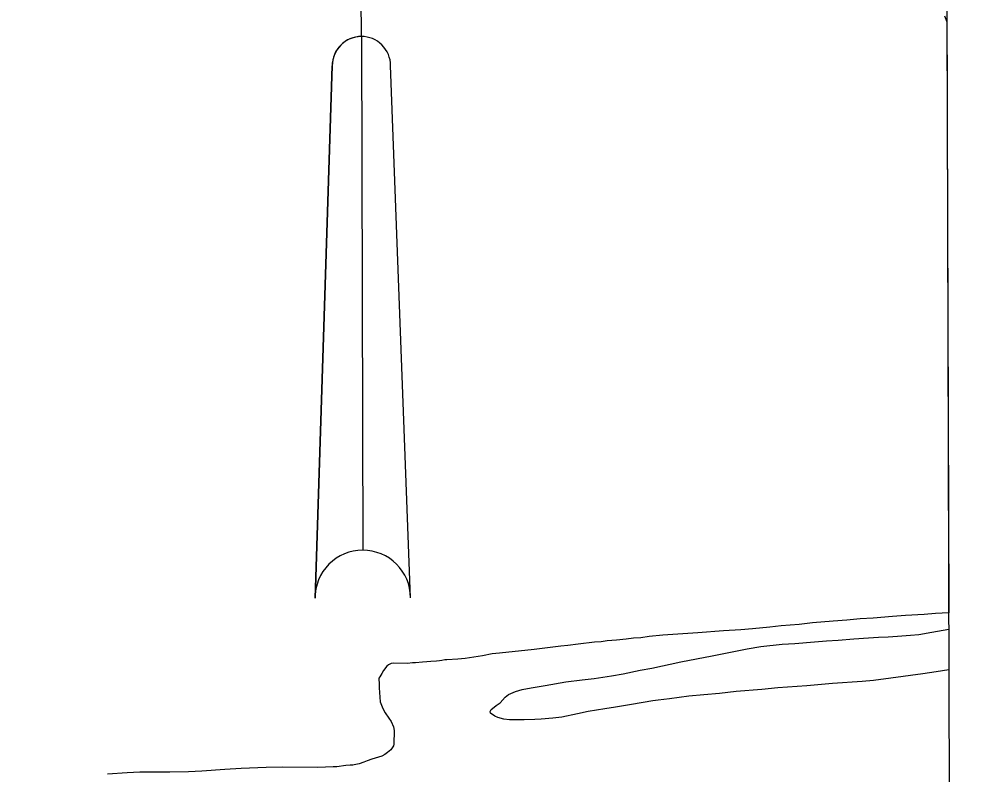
# Model space of a CAD drawing. Extents: x 3355724 to 3393621, y 594744 to 620174.
# Drawn here: x 3389774 to 3391453, y 607748 to 609093 of the extents above; entities that cross this region are included whole.
import ezdxf

# ---------------------------------------------------------------- set-up
doc = ezdxf.new("R2010")
doc.units = 0
for name, color, linetype in [('V-ANNO-SYMB', 7, 'Continuous'), ('V-GRID-FRAM', 7, 'Continuous'), ('V-SITE-VEGE', 7, 'Continuous')]:
    doc.layers.add(name, color=color, linetype=linetype)

msp = doc.modelspace()

# ---------------------------------------------------------------- linework, layer by layer
at = {"layer": 'V-ANNO-SYMB'}
for p, q in [((3390383.2, 609062.1), (3390382.3, 609387.1)), ((3390383.2, 609062.1), (3390385.6, 608147.1)), ((3390383.2, 609062.1), (3390385.6, 608147.1)), ((3390300.8, 608061.9), (3390331.3, 609010)), ((3390331.3, 609010), (3390300.8, 608061.9)), ((3390470.8, 608062.3), (3390435.3, 609010.3))]:
    msp.add_line(p, q, dxfattribs=at)
for centre, radius, start, end in [((3390383.3, 609010.1), 52, 90.1467, 180.15), ((3390383.3, 609010.1), 52, 90.1533, 180.15), ((3390383.3, 609010.1), 52, 0.15, 90.1533), ((3390385.8, 608062.1), 85, 90.15, 180.15), ((3390385.8, 608062.1), 85, 90.15, 180.15), ((3390385.8, 608062.1), 85, 0.15, 90.15), ((3390385.8, 608062.1), 85, 0.15, 90.15)]:
    msp.add_arc(centre, radius, start, end, dxfattribs=at)
at = {"layer": 'V-GRID-FRAM'}
msp.add_lwpolyline([(3359807.6, 618312.1), (3391397.2, 618394.8), (3391452.7, 600211.2), (3359847.2, 600128.5), (3359807.6, 618312.1)], dxfattribs=at)
at = {"layer": 'V-SITE-VEGE'}
for p, q in [((3391421.3, 609098.9), (3391425.6, 609088)), ((3391425.6, 609088), (3391428.8, 608035.5)), ((3391247.2, 608022.8), (3391223.2, 608020.5)), ((3391270.9, 608024.8), (3391247.2, 608022.8)), ((3391294.2, 608026), (3391270.9, 608024.8)), ((3391328.5, 608029), (3391294.2, 608026)), ((3391352.1, 608030.6), (3391328.5, 608029)), ((3391384.9, 608032.5), (3391352.1, 608030.6)), ((3391405.3, 608034.5), (3391384.9, 608032.5)), ((3391428.8, 608035.5), (3391405.3, 608034.5)), ((3391058.5, 608005.6), (3391028.2, 608003.4)), ((3391079.6, 608006.9), (3391058.5, 608005.6)), ((3391110.2, 608009.9), (3391079.6, 608006.9)), ((3391130.6, 608012.2), (3391110.2, 608009.9)), ((3391162.7, 608014.9), (3391130.6, 608012.2)), ((3391186.4, 608017.9), (3391162.7, 608014.9)), ((3391223.2, 608020.5), (3391186.4, 608017.9)), ((3391398.5, 608001.1), (3391428.9, 608006.3)), ((3391428.9, 608006.3), (3391429.1, 607934.3)), ((3390854.5, 607988.9), (3390837.7, 607986.9)), ((3390867.6, 607990.3), (3390854.5, 607988.9)), ((3390880.7, 607991.2), (3390867.6, 607990.3)), ((3390895.3, 607993.3), (3390880.7, 607991.2)), ((3390919.7, 607995.6), (3390895.3, 607993.3)), ((3390982, 608000.1), (3390919.7, 607995.6)), ((3391028.2, 608003.4), (3390982, 608000.1)), ((3391232.3, 607986.9), (3391259.7, 607989.2)), ((3391259.7, 607989.2), (3391285.9, 607990.8)), ((3391285.9, 607990.8), (3391304.1, 607992.1)), ((3391304.1, 607992.1), (3391321.2, 607993)), ((3391321.2, 607993), (3391337.6, 607994.3)), ((3391337.6, 607994.3), (3391360.9, 607995.6)), ((3391360.9, 607995.6), (3391375.9, 607996.9)), ((3391375.9, 607996.9), (3391398.5, 608001.1)), ((3390690.8, 607970.4), (3390629.2, 607964)), ((3390738.2, 607976.2), (3390690.8, 607970.4)), ((3390750.6, 607977.5), (3390738.2, 607976.2)), ((3390769.2, 607979.9), (3390750.6, 607977.5)), ((3390798.3, 607983.2), (3390769.2, 607979.9)), ((3390810.4, 607984.2), (3390798.3, 607983.2)), ((3390820.9, 607985.6), (3390810.4, 607984.2)), ((3390837.7, 607986.9), (3390820.9, 607985.6)), ((3391007.8, 607959.1), (3391069.8, 607971.7)), ((3391069.8, 607971.7), (3391094.3, 607975.4)), ((3391094.3, 607975.4), (3391132.2, 607979.8)), ((3391132.2, 607979.8), (3391155.1, 607981.1)), ((3391155.1, 607981.1), (3391189.7, 607983.7)), ((3391189.7, 607983.7), (3391211.2, 607985.7)), ((3391211.2, 607985.7), (3391232.3, 607986.9)), ((3390568.3, 607954.4), (3390555.2, 607953.1)), ((3390598.6, 607959.2), (3390568.3, 607954.4)), ((3390616.1, 607962.3), (3390598.6, 607959.2)), ((3390629.2, 607964), (3390616.1, 607962.3)), ((3390952, 607948.3), (3391007.8, 607959.1)), ((3390428.4, 607940.4), (3390422.5, 607933.2)), ((3390431.4, 607943.3), (3390428.4, 607940.4)), ((3390436.5, 607945.4), (3390431.4, 607943.3)), ((3390440.1, 607945.7), (3390436.5, 607945.4)), ((3390465.6, 607945.5), (3390440.1, 607945.7)), ((3390474.3, 607946.5), (3390465.6, 607945.5)), ((3390479.8, 607946.5), (3390474.3, 607946.5)), ((3390491.8, 607947.5), (3390479.8, 607946.5)), ((3390499.8, 607948.5), (3390491.8, 607947.5)), ((3390506.8, 607948.8), (3390499.8, 607948.5)), ((3390517.3, 607949.8), (3390506.8, 607948.8)), ((3390522.1, 607950.1), (3390517.3, 607949.8)), ((3390526.4, 607950.8), (3390522.1, 607950.1)), ((3390531.9, 607951.8), (3390526.4, 607950.8)), ((3390535.6, 607951.8), (3390531.9, 607951.8)), ((3390555.2, 607953.1), (3390535.6, 607951.8)), ((3390879.8, 607933.7), (3390900.6, 607937.2)), ((3390900.6, 607937.2), (3390952, 607948.3)), ((3390415.9, 607921.9), (3390414.4, 607919.4)), ((3390419.6, 607927.4), (3390415.9, 607921.9)), ((3390422.5, 607933.2), (3390419.6, 607927.4)), ((3390797.4, 607918.8), (3390828.7, 607923.6)), ((3390828.7, 607923.6), (3390849.5, 607927.1)), ((3390849.5, 607927.1), (3390879.8, 607933.7)), ((3391382.9, 607926.9), (3391326, 607919.1)), ((3391406.6, 607930.4), (3391382.9, 607926.9)), ((3391429.1, 607934.3), (3391406.6, 607930.4)), ((3390414.4, 607919.4), (3390414.4, 607915.8)), ((3390414.4, 607915.8), (3390414.7, 607911.8)), ((3390414.7, 607911.8), (3390415, 607901.9)), ((3390685.5, 607902), (3390710.6, 607906.1)), ((3390710.6, 607906.1), (3390747.4, 607912.7)), ((3390747.4, 607912.7), (3390776.6, 607916.5)), ((3390776.6, 607916.5), (3390797.4, 607918.8)), ((3391176.3, 607905.5), (3391124.5, 607902)), ((3391222.2, 607909.5), (3391176.3, 607905.5)), ((3391275, 607913.4), (3391222.2, 607909.5)), ((3391295, 607915.4), (3391275, 607913.4)), ((3391326, 607919.1), (3391295, 607915.4)), ((3390415, 607901.9), (3390416.9, 607877.1)), ((3390639.4, 607885.3), (3390645.3, 607890.4)), ((3390645.3, 607890.4), (3390657.7, 607895.3)), ((3390657.7, 607895.3), (3390669.8, 607898.9)), ((3390669.8, 607898.9), (3390685.5, 607902)), ((3390966.4, 607887.1), (3390931.8, 607882.6)), ((3390992.6, 607889.4), (3390966.4, 607887.1)), ((3391020.7, 607892), (3390992.6, 607889.4)), ((3391050.6, 607895.4), (3391020.7, 607892)), ((3391096.1, 607899.3), (3391050.6, 607895.4)), ((3391124.5, 607902), (3391096.1, 607899.3)), ((3390416.9, 607877.1), (3390421.5, 607865.1)), ((3390616.7, 607865.5), (3390623.3, 607870.5)), ((3390623.3, 607870.5), (3390630.2, 607875.6)), ((3390630.2, 607875.6), (3390639.4, 607885.3)), ((3390864.3, 607872.3), (3390835.9, 607867.5)), ((3390901.9, 607878.9), (3390864.3, 607872.3)), ((3390911.7, 607880.3), (3390901.9, 607878.9)), ((3390931.8, 607882.6), (3390911.7, 607880.3)), ((3390421.5, 607865.1), (3390425.5, 607857.8)), ((3390425.5, 607857.8), (3390432.3, 607848.2)), ((3390612.6, 607859.7), (3390614.1, 607863.3)), ((3390613.3, 607857.1), (3390612.6, 607859.7)), ((3390620.6, 607851.6), (3390613.3, 607857.1)), ((3390614.1, 607863.3), (3390616.7, 607865.5)), ((3390768, 607855.7), (3390740, 607849.8)), ((3390787, 607859.9), (3390768, 607855.7)), ((3390816.5, 607864.8), (3390787, 607859.9)), ((3390835.9, 607867.5), (3390816.5, 607864.8)), ((3390432.3, 607848.2), (3390436.3, 607842)), ((3390436.3, 607842), (3390440.2, 607832.5)), ((3390626.4, 607849), (3390620.6, 607851.6)), ((3390636.9, 607846.4), (3390626.4, 607849)), ((3390646.7, 607845.2), (3390636.9, 607846.4)), ((3390666.4, 607845), (3390646.7, 607845.2)), ((3390672.9, 607845.3), (3390666.4, 607845)), ((3390692.2, 607845.9), (3390672.9, 607845.3)), ((3390703.5, 607846.5), (3390692.2, 607845.9)), ((3390723.9, 607848.1), (3390703.5, 607846.5)), ((3390740, 607849.8), (3390723.9, 607848.1)), ((3390440.2, 607832.5), (3390441.6, 607826)), ((3390441.6, 607826), (3390441.3, 607801.6)), ((3390429.9, 607786.7), (3390424.8, 607783.1)), ((3390435.8, 607791.8), (3390429.9, 607786.7)), ((3390440.6, 607798.7), (3390435.8, 607791.8)), ((3390441.3, 607801.6), (3390440.6, 607798.7)), ((3390387.5, 607769.7), (3390379.5, 607766.8)), ((3390393.4, 607772.1), (3390387.5, 607769.7)), ((3390401.8, 607775.3), (3390393.4, 607772.1)), ((3390419.7, 607780.3), (3390401.8, 607775.3)), ((3390424.8, 607783.1), (3390419.7, 607780.3)), ((3390075.7, 607752.5), (3390042.2, 607751.7)), ((3390099.4, 607753.7), (3390075.7, 607752.5)), ((3390140.2, 607756.6), (3390099.4, 607753.7)), ((3390169.4, 607758.5), (3390140.2, 607756.6)), ((3390213.8, 607760), (3390169.4, 607758.5)), ((3390243.3, 607760.8), (3390213.8, 607760)), ((3390305.9, 607760.2), (3390243.3, 607760.8)), ((3390332.8, 607761.1), (3390305.9, 607760.2)), ((3390339.4, 607761.4), (3390332.8, 607761.1)), ((3390355.4, 607763.8), (3390339.4, 607761.4)), ((3390363.1, 607764.4), (3390355.4, 607763.8)), ((3390368.2, 607764.4), (3390363.1, 607764.4)), ((3390370.7, 607764.7), (3390368.2, 607764.4)), ((3390379.5, 607766.8), (3390370.7, 607764.7)), ((3389966.5, 607750.9), (3389931.5, 607748.3)), ((3389988.7, 607751.8), (3389966.5, 607750.9)), ((3390021.1, 607751.9), (3389988.7, 607751.8)), ((3390042.2, 607751.7), (3390021.1, 607751.9))]:
    msp.add_line(p, q, dxfattribs=at)

doc.saveas('drawing.dxf')
